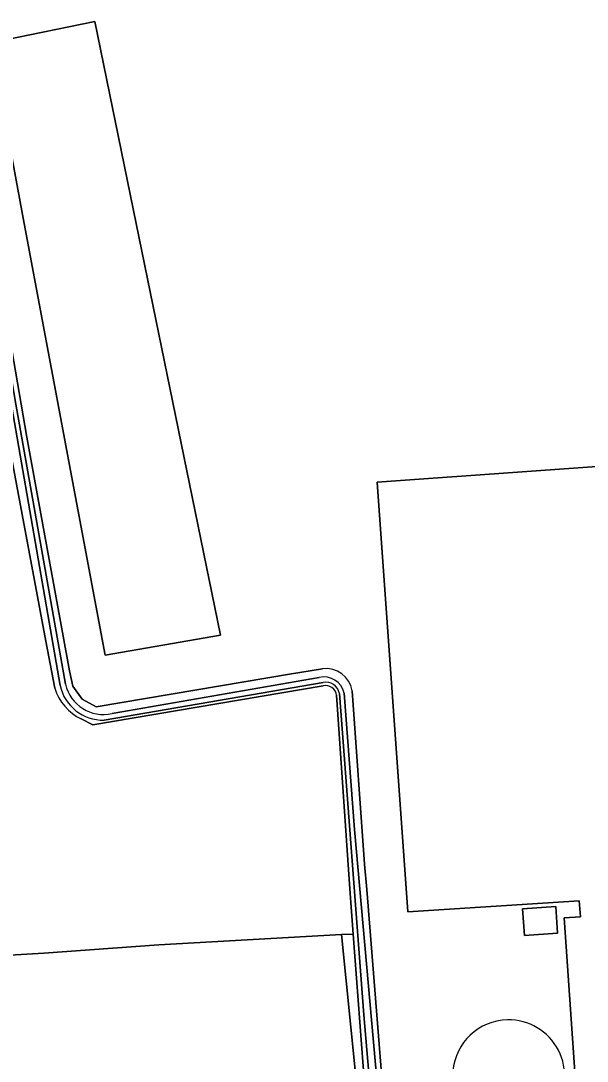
# Model space of a CAD drawing. Extents: x 162510 to 163918, y 388494 to 389774.
# Drawn here: x 162726.9 to 162828.3, y 389100.2 to 389286.2 of the extents above; entities that cross this region are included whole.
import ezdxf

# ---------------------------------------------------------------- set-up
doc = ezdxf.new("R2010")
doc.units = 0
for name, color, linetype in [('IMGEO_Bouwland', 7, 'Continuous'), ('IMGEO_Erf', 7, 'Continuous'), ('IMGEO_Grasland_overig', 7, 'Continuous'), ('IMGEO_Loofbos', 7, 'Continuous'), ('IMGEO_Meer_plas_ven_vijver', 7, 'Continuous'), ('IMGEO_Oever', 7, 'Continuous'), ('IMGEO_Opslagtank', 7, 'Continuous'), ('IMGEO_Pand', 7, 'Continuous'), ('IMGEO_Waterloop', 7, 'Continuous')]:
    doc.layers.add(name, color=color, linetype=linetype)

msp = doc.modelspace()

# ---------------------------------------------------------------- linework, layer by layer
at = {"layer": 'IMGEO_Bouwland'}
msp.add_lwpolyline([(162788.46, 389081.4), (162784.28, 389122.83), (162751.57, 389121.01), (162730.99, 389119.53), (162706.48, 389118.08), (162700.77, 389155.92), (162700.09, 389159.14), (162677.34, 389155.34), (162660.11, 389152.43), (162657.9, 389131.78), (162655.9, 389114.06), (162655.17, 389107.62), (162652.74, 389083.95)], dxfattribs=at)
at = {"layer": 'IMGEO_Erf'}
for points in [[(162715.18, 389286.4), (162719.86, 389260.04), (162715.83, 389259.29), (162718.51, 389257.59), (162720.35, 389255.01), (162721.13, 389251.92), (162723.99, 389234.84), (162725.28, 389227.42), (162727.94, 389211.76), (162729.42, 389203.63), (162735.57, 389170), (162736.15, 389167.25), (162737.83, 389164.93), (162740.34, 389163.54), (162762.58, 389167.33), (162774.94, 389169.41), (162780.89, 389170.37)], [(162826.65, 389089.65), (162824.12, 389125.82), (162827.03, 389126.03), (162826.83, 389128.86), (162796.15, 389126.87), (162790.64, 389203.73), (162898.66, 389211.45), (162902.77, 389153.76), (162901.82, 389153.69), (162903.23, 389134.09), (162905.07, 389109.1), (162917.44, 389109.24), (162918.81, 389099.65)], [(162786.19, 389166.44), (162788.39, 389135.41), (162788.82, 389130.87), (162791.29, 389099.48), (162792.78, 389081.48), (162793.15, 389070.35), (162793.68, 389053.66), (162797.11, 389053.44), (162807.8, 389052.87), (162815.91, 389052.36)]]:
    msp.add_lwpolyline(points, dxfattribs=at)
for points in [[(162762.61, 389176.39), (162741.94, 389172.78), (162727.49, 389250), (162721.45, 389282.32), (162740.1, 389286.1), (162747.51, 389250)], [(162822.94, 389123.09), (162817.02, 389122.68), (162816.69, 389127.42), (162822.61, 389127.84)]]:
    msp.add_lwpolyline(points, close=True, dxfattribs=at)
for centre, radius, start, end in [((162781.51, 389165.67), 4.74, 9.4366, 97.5946), ((162814.19, 389097.57), 10.02, 91.2929, 258.9949), ((162814.19, 389097.57), 10.02, 259.0012, 91.2866)]:
    msp.add_arc(centre, radius, start, end, dxfattribs=at)
at = {"layer": 'IMGEO_Grasland_overig'}
msp.add_lwpolyline([(162790.74, 389053.34), (162789.73, 389081.3), (162788.12, 389099.3), (162786.36, 389122.91), (162784.28, 389122.83), (162788.46, 389081.4), (162789.49, 389053.3)], close=True, dxfattribs=at)
at = {"layer": 'IMGEO_Loofbos'}
for points in [[(162732.93, 389166.89), (162731.32, 389175.3), (162725.1, 389208.81)], [(162689.69, 389202.47), (162690.57, 389201.26), (162692.1, 389200.77), (162693.06, 389199.7), (162693.72, 389197.47), (162694.15, 389195.22), (162701.02, 389167.34), (162660.59, 389156.98), (162660.11, 389152.43), (162677.34, 389155.34), (162700.09, 389159.14), (162700.77, 389155.92), (162706.48, 389118.08), (162730.99, 389119.53), (162751.57, 389121.01), (162784.28, 389122.83), (162786.36, 389122.91), (162785.76, 389130.99), (162783.4, 389165.63)], [(162780.99, 389167.33), (162739.73, 389160.37), (162737.68, 389161.41)]]:
    msp.add_lwpolyline(points, dxfattribs=at)
for centre, radius, start, end in [((162741.67, 389169.66), 9.17, 197.576, 244.178), ((162781.39, 389165.34), 2.03, 8.2749, 101.3292)]:
    msp.add_arc(centre, radius, start, end, dxfattribs=at)
at = {"layer": 'IMGEO_Meer_plas_ven_vijver'}
msp.add_lwpolyline([(162762.61, 389176.39), (162747.51, 389250), (162740.1, 389286.1), (162721.45, 389282.32), (162727.49, 389250), (162741.94, 389172.78)], close=True, dxfattribs=at)
at = {"layer": 'IMGEO_Oever'}
for points in [[(162780.89, 389170.37), (162774.94, 389169.41), (162762.58, 389167.33), (162740.34, 389163.54), (162737.83, 389164.93), (162736.15, 389167.25), (162735.57, 389170), (162729.42, 389203.63), (162727.94, 389211.76), (162725.28, 389227.42), (162723.99, 389234.84), (162721.13, 389251.92), (162720.35, 389255.01), (162718.51, 389257.59), (162715.83, 389259.29), (162712.71, 389259.85), (162696.58, 389256.19), (162662.62, 389249.73), (162600.88, 389237.99), (162597.33, 389237.13)], [(162599.01, 389236.39), (162623.86, 389240.9), (162664.64, 389248.62), (162712.52, 389258.4), (162713.92, 389258.4), (162715.19, 389258.15), (162716.79, 389257.33), (162717.97, 389256.44), (162718.98, 389255.27), (162719.74, 389253.53), (162725.95, 389217.7), (162734.87, 389167.59)], [(162717.85, 389252.5), (162718.36, 389249.7), (162720.84, 389234.13), (162724.01, 389214.5), (162725.1, 389208.81), (162731.32, 389175.3), (162732.93, 389166.89)], [(162733.89, 389167.38), (162718.96, 389252.85)], [(162780.98, 389167.93), (162741.78, 389161.19)], [(162743.2, 389162.38), (162780.29, 389168.82)], [(162737.68, 389161.41), (162739.73, 389160.37), (162780.99, 389167.33)], [(162790.74, 389053.34), (162792.03, 389053.36), (162790.87, 389081.26), (162789.18, 389098.06), (162788.24, 389108.47), (162783.91, 389165.95)], [(162784.75, 389166), (162786.61, 389141.64), (162791.54, 389086.24), (162792.76, 389061.34), (162793.1, 389052.77), (162815.84, 389051.65)], [(162815.91, 389052.36), (162807.8, 389052.87), (162797.11, 389053.44), (162793.68, 389053.66), (162793.15, 389070.35), (162792.78, 389081.48), (162791.29, 389099.48), (162788.82, 389130.87), (162788.39, 389135.41), (162786.19, 389166.44)], [(162783.4, 389165.63), (162785.76, 389130.99), (162786.36, 389122.91), (162788.12, 389099.3), (162789.73, 389081.3), (162790.74, 389053.34)]]:
    msp.add_lwpolyline(points, dxfattribs=at)
for centre, radius, start, end in [((162781.51, 389165.67), 4.74, 9.4366, 97.5946), ((162781.09, 389165.16), 3.75, 12.9782, 102.311), ((162781.43, 389165.44), 2.53, 11.6382, 100.1995), ((162741.67, 389169.66), 9.17, 197.576, 244.178), ((162741.57, 389169.05), 7.86, 192.253, 271.5192), ((162741.64, 389169.15), 6.95, 193.0128, 282.9146), ((162781.39, 389165.34), 2.03, 8.2749, 101.3292)]:
    msp.add_arc(centre, radius, start, end, dxfattribs=at)
at = {"layer": 'IMGEO_Opslagtank'}
for start, end in [(91.2929, 258.9949), (259.0012, 91.2866)]:
    msp.add_arc((162814.19, 389097.57), 10.02, start, end, dxfattribs=at)
at = {"layer": 'IMGEO_Pand'}
msp.add_lwpolyline([(162898.66, 389211.45), (162790.64, 389203.73), (162796.15, 389126.87), (162826.83, 389128.86), (162827.03, 389126.03), (162824.12, 389125.82), (162826.65, 389089.65)], dxfattribs=at)
msp.add_lwpolyline([(162816.69, 389127.42), (162817.02, 389122.68), (162822.94, 389123.09), (162822.61, 389127.84)], close=True, dxfattribs=at)
at = {"layer": 'IMGEO_Waterloop'}
for points in [[(162734.87, 389167.59), (162725.95, 389217.7), (162719.74, 389253.53), (162718.98, 389255.27), (162717.97, 389256.44), (162716.79, 389257.33), (162715.19, 389258.15), (162713.92, 389258.4), (162712.52, 389258.4), (162664.64, 389248.62), (162623.86, 389240.9), (162599.01, 389236.39)], [(162718.96, 389252.85), (162733.89, 389167.38)], [(162741.78, 389161.19), (162780.98, 389167.93)], [(162780.29, 389168.82), (162743.2, 389162.38)], [(162783.91, 389165.95), (162788.24, 389108.47), (162789.18, 389098.06), (162790.87, 389081.26), (162792.03, 389053.36), (162792.1, 389051.68), (162815.79, 389050.74)], [(162815.84, 389051.65), (162793.1, 389052.77), (162792.76, 389061.34), (162791.54, 389086.24), (162786.61, 389141.64), (162784.75, 389166)]]:
    msp.add_lwpolyline(points, dxfattribs=at)
for centre, radius, start, end in [((162781.09, 389165.16), 3.75, 12.9782, 102.311), ((162781.43, 389165.44), 2.53, 11.6382, 100.1995), ((162741.57, 389169.05), 7.86, 192.253, 271.5192), ((162741.64, 389169.15), 6.95, 193.0128, 282.9146)]:
    msp.add_arc(centre, radius, start, end, dxfattribs=at)

doc.saveas('drawing.dxf')
